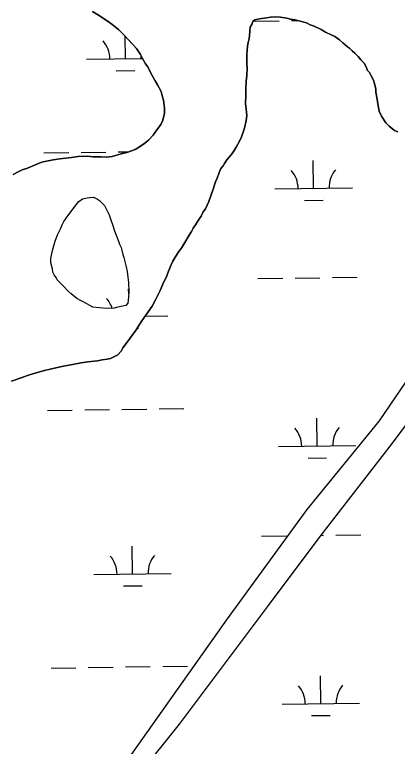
# Model space of a CAD drawing. Extents: x 3767014 to 3805179, y 361544 to 387384.
# Drawn here: x 3785257 to 3785751, y 373484 to 374429 of the extents above; entities that cross this region are included whole.
import ezdxf

# ---------------------------------------------------------------- set-up
doc = ezdxf.new("R2010")
doc.units = 0
for name, color, linetype in [('V-RIVR-EDGE', 7, 'Continuous'), ('V-TOPO-SHOR', 7, 'Continuous'), ('V-WETL-SWMP', 7, 'Continuous')]:
    doc.layers.add(name, color=color, linetype=linetype)

msp = doc.modelspace()

# ---------------------------------------------------------------- linework, layer by layer
at = {"layer": 'V-RIVR-EDGE'}
msp.add_spline([(3785266.865, 377529.211), (3785342.8, 377494.248), (3785391.258, 377467.439), (3785439.72, 377442.249), (3785475.246, 377418.707), (3785525.316, 377389.469), (3785575.383, 377359.422), (3785621.413, 377331.811), (3785722.351, 377269.288), (3785796.661, 377231.094), (3785852.385, 377199.415), (3785928.324, 377166.069), (3785964.678, 377149.804), (3786028.506, 377124.576), (3786060.018, 377113.175), (3786092.316, 377092.068), (3786117.34, 377073.405), (3786135.083, 377053.143), (3786154.458, 377039.347), (3786176.258, 377024.735), (3786206.946, 377006.867), (3786256.211, 376979.248), (3786328.098, 376942.677), (3786374.949, 376919.917), (3786491.265, 376862.208), (3786553.467, 376833.749), (3786619.713, 376805.279), (3786729.589, 376759.718), (3786796.656, 376736.099), (3786845.136, 376718.187), (3786867.767, 376712.469), (3787003.51, 376661.992), (3787089.16, 376631.048), (3787163.496, 376603.367), (3787230.559, 376578.13), (3787257.223, 376568.359), (3787300.044, 376551.27), (3787354.992, 376532.533), (3787409.127, 376512.181), (3787544.074, 376466.558), (3787612.756, 376442.126), (3787657.197, 376425.841), (3787730.724, 376398.162), (3787781.63, 376380.244), (3787834.96, 376361.511), (3787891.524, 376341.961), (3787940, 376322.432), (3787998.976, 376297.215), (3788050.697, 376281.721), (3788117.768, 376259.719), (3788176.757, 376240.164), (3788221.198, 376223.879), (3788259.981, 376209.226), (3788406.252, 376164.383), (3788541.215, 376125.23), (3788606.67, 376104.041), (3788679.39, 376077.173), (3788748.889, 376055.974), (3788871.693, 376005.528), (3788969.454, 375966.467), (3789047.013, 375933.926), (3789119.723, 375903.014), (3789155.253, 375881.09), (3789182.716, 375867.274), (3789214.225, 375854.256), (3789257.04, 375834.74), (3789281.286, 375828.21), (3789303.105, 375821.686), (3789328.955, 375809.491), (3789367.724, 375789.177), (3789414.577, 375767.225), (3789468.708, 375745.255), (3789509.105, 375728.981), (3789555.157, 375710.266), (3789585.849, 375694.015), (3789620.578, 375675.328), (3789681.97, 375646.062), (3789753.859, 375610.3), (3789792.633, 375591.603), (3789842.712, 375566.408), (3789897.64, 375539.584), (3789938.019, 375516.03), (3789968.727, 375506.25), (3790004.289, 375497.265), (3790030.972, 375494.773), (3790047.128, 375487.455), (3790077.007, 375469.589), (3790124.633, 375433.077), (3790192.442, 375382.768), (3790252.165, 375332.478), (3790290.91, 375302.459), (3790337.741, 375271.611), (3790406.357, 375220.491), (3790469.329, 375175.855), (3790570.248, 375106.054), (3790647.751, 375050.868), (3790691.367, 375028.115), (3790744.667, 374997.251), (3790806.838, 374955.852), (3790873.863, 374915.249), (3790932, 374877.903), (3791002.231, 374825.97), (3791052.265, 374782.175), (3791082.927, 374753.793), (3791131.331, 374705.149), (3791170.05, 374664.616), (3791192.631, 374638.681), (3791220.891, 374620.01), (3791288.67, 374557.569), (3791322.577, 374533.223), (3791362.944, 374504.817), (3791396.042, 374480.473), (3791434.785, 374449.645), (3791482.407, 374411.517), (3791534.052, 374365.291), (3791646.192, 374254.216), (3791707.514, 374196.644), (3791738.968, 374161.791), (3791773.65, 374123.694), (3791803.497, 374092.888), (3791829.321, 374070.18), (3791830.912, 374059.662), (3791837.316, 374032.958), (3791849.409, 374017.562), (3791884.123, 373992.405), (3791930.977, 373971.262), (3791954.393, 373955.838), (3791993.134, 373924.202), (3792026.979, 373874.785), (3792047.912, 373836.722), (3792063.186, 373799.482), (3792086.509, 373746.857), (3792112.249, 373690.181), (3792141.261, 373648.864), (3792158.993, 373624.558), (3792177.552, 373607.528), (3792214.702, 373586.409), (3792255.083, 373563.665), (3792301.119, 373538.48), (3792346.34, 373510.871), (3792382.671, 373485.71), (3792422.225, 373455.689), (3792479.537, 373411.875), (3792548.144, 373356.711), (3792619.168, 373298.307), (3792672.431, 373252.077), (3792709.534, 373212.357), (3792750.656, 373162.113), (3792839.385, 373068.08), (3792888.572, 373008.92), (3792945.027, 372945.699), (3792999.062, 372884.91), (3793053.898, 372820.884), (3793149.89, 372720.363), (3793208.761, 372653.092), (3793261.195, 372598.777), (3793315.232, 372538.796), (3793358.792, 372493.399), (3793409.592, 372432.618), (3793462.809, 372367.787), (3793498.283, 372323.219), (3793536.997, 372280.26), (3793578.124, 372232.443), (3793604.724, 372196.792), (3793668.438, 372125.466), (3793703.128, 372090.604), (3793760.41, 372034.66), (3793806.384, 371984.404), (3793839.438, 371942.268), (3793939.427, 371823.136), (3793981.333, 371763.186), (3794029.674, 371688.662), (3794050.609, 371651.408), (3794073.177, 371620.62), (3794178.796, 371488.535), (3794237.625, 371404.28), (3794268.243, 371358.106), (3794301.293, 371314.353), (3794332.724, 371269.794), (3794395.613, 371192), (3794429.476, 371149.862), (3794472.201, 371093.953), (3794523.788, 371024.274), (3794601.175, 370922.181), (3794640.679, 370871.942), (3794687.421, 370805.509), (3794733.389, 370752.828), (3794829.339, 370635.323), (3794895.463, 370557.521), (3794959.948, 370470.826), (3795013.158, 370403.569), (3795070.394, 370329.023), (3795159.854, 370203.448), (3795225.98, 370126.454), (3795296.13, 370041.363), (3795379.18, 369940.065), (3795459.001, 369841.201), (3795508.163, 369772.337), (3795554.103, 369708.333), (3795661.315, 369566.538), (3795715.338, 369500.897), (3795762.105, 369444.169), (3795798.366, 369390.703), (3795915.247, 369234.327), (3795963.601, 369165.465), (3796028.082, 369077.153), (3796043.387, 369052.853), (3796054.672, 369037.459), (3796077.242, 369007.48), (3796148.213, 368927.239), (3796183.677, 368878.627), (3796226.382, 368814.631), (3796275.531, 368740.105), (3796314.222, 368688.25), (3796353.714, 368633.158), (3796401.268, 368567.533), (3796456.873, 368487.33), (3796513.292, 368409.551), (3796545.533, 368365.8), (3796626.113, 368246.716), (3796670.449, 368188.377), (3796704.298, 368140.578), (3796751.041, 368074.145), (3796787.308, 368023.105), (3796838.907, 367958.278), (3796844.528, 367942.09), (3796845.295, 367925.104), (3796846.094, 367921.059), (3796852.559, 367919.425), (3796863.071, 367918.59), (3796875.166, 367904.003), (3796903.398, 367874.01), (3796931.629, 367844.017), (3796952.579, 367812.424), (3796982.392, 367767.87), (3797007.371, 367730.606), (3797037.194, 367690.095), (3797062.185, 367657.684), (3797075.869, 367631.77), (3797095.223, 367609.078), (3797126.665, 367569.372), (3797156.484, 367527.244), (3797212.099, 367451.085), (3797254.808, 367388.706), (3797302.183, 367327.228)], degree=3, dxfattribs=at)
at = {"layer": 'V-TOPO-SHOR'}
for points in [[(3785290.524, 374238.133), (3785293.697, 374238.84), (3785306.382, 374241.668), (3785315.09, 374243.02), (3785330.11, 374244.605), (3785338.816, 374245.956), (3785350.25, 374246.057), (3785358.116, 374245.461), (3785368.358, 374245.197), (3785375.055, 374245.025), (3785382.572, 374246.014), (3785394.085, 374249.266), (3785401.622, 374251.042), (3785412.358, 374254.708), (3785417.963, 374258.111), (3785424.793, 374263.059), (3785429.62, 374266.877), (3785435.703, 374273.42), (3785439.389, 374278.845), (3785445.511, 374286.966), (3785448.028, 374292.813), (3785450.229, 374301.824), (3785449.998, 374308.136), (3785448.685, 374318.419), (3785447.262, 374324.368), (3785445.828, 374329.922), (3785440.919, 374338.327), (3785438.293, 374343.519), (3785434.134, 374350.327), (3785431.871, 374354.326), (3785428.508, 374361.509), (3785425.459, 374365.529), (3785421.692, 374372.326), (3785419.067, 374377.52), (3785414.137, 374385.134), (3785409.927, 374389.974), (3785403.019, 374397.246), (3785398.413, 374402.096), (3785391.11, 374409.379), (3785384.556, 374415.066), (3785377.597, 374420.368), (3785365.184, 374428.177), (3785357.426, 374433.109)], [(3785720.901, 374340.203), (3785719.83, 374344.568), (3785716.449, 374350.961), (3785714.558, 374354.163), (3785712.267, 374356.981), (3785710.045, 374362.557), (3785707.773, 374366.164), (3785703.55, 374370.608), (3785700.118, 374375.032), (3785695.895, 374379.478), (3785692.422, 374382.325), (3785688.956, 374385.569), (3785686.251, 374387.608), (3785680.068, 374392.497), (3785675.839, 374396.548), (3785670.031, 374400.64), (3785665.363, 374403.124), (3785657.962, 374406.468), (3785652.133, 374409.772), (3785643.184, 374414.339), (3785638.105, 374416.047), (3785633.437, 374418.531), (3785623.65, 374421.149), (3785618.561, 374422.461), (3785612.67, 374423.401), (3785607.964, 374424.311), (3785599.723, 374425.705), (3785593.825, 374426.25), (3785586.712, 374425.646), (3785582.36, 374424.97), (3785575.239, 374423.971), (3785570.492, 374423.303), (3785566.523, 374422.224), (3785564.108, 374420.315), (3785562.824, 374416.405), (3785560.764, 374412.911), (3785560.238, 374407.802)], [(3785560.238, 374407.802), (3785559.683, 374401.508), (3785559.207, 374398.367), (3785558.278, 374392.872), (3785557.389, 374388.954), (3785556.821, 374382.267), (3785556.316, 374377.944), (3785556.205, 374373.61), (3785556.406, 374366.117), (3785556.637, 374359.803), (3785556.396, 374350.349), (3785555.425, 374343.279), (3785555.15, 374332.642), (3785554.958, 374325.159), (3785554.665, 374313.735), (3785555.685, 374307.403), (3785556.248, 374298.715), (3785555.691, 374292.421), (3785553.903, 374284.191), (3785552.187, 374278.716), (3785549.631, 374271.292), (3785546.721, 374265.455), (3785542.59, 374258.072), (3785540.104, 374253.405), (3785537.64, 374249.526), (3785533.579, 374244.902), (3785530.73, 374241.426), (3785527.455, 374236.781), (3785525.8, 374233.67), (3785522.952, 374230.195), (3785521.698, 374227.469), (3785520.031, 374223.965), (3785517.899, 374217.712), (3785515.808, 374213.037), (3785514.524, 374209.127), (3785513.232, 374204.824), (3785509.826, 374195.057), (3785507.27, 374187.633), (3785503.088, 374178.28), (3785500.229, 374174.414), (3785497.321, 374168.575), (3785495.279, 374165.867), (3785492.402, 374161.212), (3785490.339, 374157.716), (3785487.067, 374153.071), (3785484.996, 374149.182), (3785482.106, 374144.134), (3785476.349, 374134.822), (3785472.63, 374128.215), (3785467.742, 374122.034), (3785464.854, 374116.984), (3785460.752, 374110.782), (3785458.661, 374106.107), (3785455.296, 374097.915), (3785453.164, 374091.662), (3785448.153, 374080.755), (3785444.394, 374072.575), (3785438.576, 374060.897), (3785434.425, 374052.728), (3785426.241, 374041.111), (3785420.099, 374032.205), (3785413.533, 374022.124), (3785402.079, 374005.863), (3785396.379, 373998.914), (3785394.298, 373994.632), (3785389.834, 373989.623), (3785385.834, 373987.362), (3785380.653, 373985.129), (3785376.288, 373984.058), (3785369.563, 373983.049), (3785363.623, 373982.02), (3785351.37, 373980.759), (3785342.664, 373979.405), (3785329.201, 373976.993), (3785319.686, 373974.873), (3785309.775, 373972.761), (3785295.11, 373969.591), (3785281.605, 373965.604), (3785273.262, 373963.058), (3785265.301, 373960.111), (3785252.575, 373955.708)], [(3785751.218, 374277.537), (3785746.935, 374279.617), (3785739.976, 374284.922), (3785735.755, 374289.366), (3785730.06, 374297.789), (3785727.07, 374304.175), (3785725.343, 374313.68), (3785724.323, 374320.012), (3785722.972, 374328.718), (3785722.679, 374332.669), (3785720.901, 374340.203)], [(3785255.038, 374222.49), (3785262.241, 374226.642), (3785266.624, 374228.499), (3785273.382, 374230.691), (3785279.363, 374233.296), (3785290.524, 374238.133)], [(3785357.76, 374051.099), (3785346.881, 374057.293), (3785341.822, 374059.787), (3785337.165, 374062.667), (3785329.823, 374068.374), (3785325.975, 374072.022), (3785319.067, 374079.294), (3785314.068, 374084.152), (3785311.766, 374086.577), (3785310.261, 374089.375), (3785307.594, 374092.991), (3785306.109, 374096.577), (3785305.434, 374100.931), (3785303.656, 374108.466), (3785303.404, 374113.992), (3785304.758, 374120.658), (3785305.647, 374124.576), (3785307.809, 374132.01), (3785309.114, 374136.708), (3785312.073, 374144.515), (3785314.164, 374149.19), (3785316.245, 374153.473), (3785317.933, 374157.765), (3785320.409, 374162.038), (3785325.318, 374169.007), (3785329.803, 374174.805), (3785335.924, 374182.923), (3785339.59, 374187.56), (3785344.409, 374190.984), (3785350.359, 374192.407), (3785353.914, 374192.71), (3785358.661, 374193.376), (3785363.722, 374190.882), (3785366.427, 374188.84), (3785370.275, 374185.194), (3785372.579, 374182.769), (3785374.085, 374179.972), (3785377.083, 374173.982), (3785378.568, 374170.395), (3785381.132, 374162.84), (3785382.979, 374158.062), (3785385.525, 374149.719), (3785387.747, 374144.144), (3785390.704, 374136.579), (3785392.181, 374132.598), (3785394.038, 374128.215), (3785395.138, 374125.032), (3785396.178, 374119.486), (3785397.653, 374115.507), (3785399.097, 374110.346), (3785400.489, 374103.215), (3785401.913, 374097.265), (3785402.912, 374090.145), (3785403.518, 374083.034), (3785404.002, 374071.197), (3785403.82, 374064.104), (3785402.839, 374056.641), (3785400.393, 374053.551), (3785396.424, 374052.47), (3785390.082, 374051.056), (3785385.324, 374049.998), (3785382.164, 374049.684), (3785378.224, 374049.785), (3785375.061, 374049.471), (3785357.76, 374051.099)], [(3785901.379, 374138.862), (3785882.249, 374125.348), (3785808.658, 374024.41), (3785726.93, 373904.264), (3785633.898, 373790.137), (3785530.927, 373648.569), (3785389.529, 373448.774), (3785237.034, 373250.858), (3785225.938, 373236.495), (3784867.958, 372758.173)], [(3784867.293, 372689.233), (3784878.774, 372714.724), (3784890.898, 372740.519), (3784912.429, 372773.074), (3784946.018, 372816.463), (3784982.382, 372868.693), (3785037.314, 372937.317), (3785102.266, 373024.15), (3785176.526, 373126.344), (3785253.013, 373228.479), (3785297.821, 373287.179), (3785365.227, 373382.864), (3785469.487, 373512.619), (3785582.909, 373664.423), (3785650.823, 373755), (3785744.345, 373875.799), (3785840.961, 374005.433), (3785886.894, 374058.372), (3785908.129, 374079.475), (3785917.65, 374090.689), (3785924.675, 374103.881), (3785928.169, 374115.888)]]:
    msp.add_lwpolyline(points, dxfattribs=at)
at = {"layer": 'V-WETL-SWMP'}
for p, q in [((3785566.119, 374420.815), (3785598.116, 374421.259)), ((3785614.115, 374421.481), (3785621.937, 374421.59)), ((3785399.716, 374372.069), (3785399.312, 374401.149)), ((3785349.721, 374371.374), (3785421.668, 374372.374)), ((3785387.932, 374356.472), (3785411.93, 374356.806)), ((3785294.55, 374250.525), (3785326.547, 374250.97)), ((3785342.546, 374251.192), (3785374.543, 374251.636)), ((3785390.541, 374251.859), (3785404.585, 374252.054)), ((3785642.538, 374204.612), (3785642.038, 374240.609)), ((3785592.543, 374203.918), (3785692.533, 374205.307)), ((3785630.753, 374189.016), (3785654.751, 374189.349)), ((3785570.74, 374088.172), (3785602.737, 374088.616)), ((3785618.735, 374088.838), (3785650.732, 374089.283)), ((3785666.731, 374089.505), (3785698.728, 374089.95)), ((3785403.933, 374068.522), (3785403.841, 374075.129)), ((3785425.279, 374039.717), (3785454.332, 374040.12)), ((3785414.846, 374024.139), (3785416.55, 374024.163)), ((3785299.171, 373917.882), (3785331.168, 373918.327)), ((3785347.167, 373918.549), (3785379.164, 373918.993)), ((3785395.162, 373919.216), (3785427.159, 373919.66)), ((3785443.157, 373919.882), (3785475.154, 373920.327)), ((3785647.159, 373871.969), (3785646.658, 373907.966)), ((3785597.163, 373871.275), (3785697.154, 373872.664)), ((3785635.374, 373856.373), (3785659.372, 373856.706)), ((3785575.361, 373755.529), (3785607.358, 373755.973)), ((3785652.056, 373756.594), (3785655.353, 373756.64)), ((3785671.352, 373756.862), (3785703.349, 373757.307)), ((3785408.958, 373706.783), (3785408.458, 373742.779)), ((3785358.963, 373706.088), (3785458.953, 373707.477)), ((3785397.173, 373691.187), (3785421.171, 373691.52)), ((3785303.792, 373585.239), (3785335.789, 373585.684)), ((3785351.787, 373585.906), (3785383.784, 373586.351)), ((3785399.783, 373586.573), (3785431.78, 373587.017)), ((3785447.778, 373587.239), (3785479.775, 373587.684)), ((3785651.78, 373539.327), (3785651.28, 373575.323)), ((3785601.784, 373538.632), (3785701.775, 373540.021)), ((3785639.995, 373523.73), (3785663.993, 373524.064))]:
    msp.add_line(p, q, dxfattribs=at)
for points in [[(3785357.427, 374433.108), (3785365.184, 374428.178), (3785377.597, 374420.369), (3785384.556, 374415.066), (3785391.11, 374409.379), (3785398.413, 374402.096), (3785403.018, 374397.247), (3785409.926, 374389.974), (3785414.138, 374385.135), (3785419.066, 374377.519), (3785421.692, 374372.327), (3785425.458, 374365.529), (3785428.509, 374361.509), (3785431.871, 374354.327), (3785434.134, 374350.327), (3785438.294, 374343.519), (3785440.92, 374338.327), (3785445.828, 374329.923), (3785447.262, 374324.368), (3785448.686, 374318.418), (3785449.998, 374308.136), (3785450.229, 374301.823), (3785448.027, 374292.813), (3785445.511, 374286.965), (3785439.389, 374278.845), (3785435.702, 374273.421), (3785429.621, 374266.877), (3785424.793, 374263.059), (3785417.964, 374258.111), (3785412.358, 374254.707)], [(3785329.2, 373976.993), (3785342.664, 373979.405), (3785351.371, 373980.758), (3785363.623, 373982.02), (3785369.562, 373983.049), (3785376.289, 373984.059), (3785380.653, 373985.129), (3785385.834, 373987.361), (3785389.834, 373989.623), (3785394.299, 373994.632), (3785396.38, 373998.915), (3785402.078, 374005.863), (3785413.533, 374022.124), (3785420.099, 374032.204), (3785426.241, 374041.112), (3785434.424, 374052.727), (3785438.576, 374060.898), (3785444.395, 374072.574), (3785448.153, 374080.755), (3785453.164, 374091.663), (3785455.296, 374097.915), (3785458.66, 374106.106), (3785460.751, 374110.783), (3785464.853, 374116.984), (3785467.742, 374122.034), (3785472.631, 374128.215), (3785476.349, 374134.821), (3785482.107, 374144.133), (3785484.996, 374149.183), (3785487.067, 374153.071), (3785490.34, 374157.717), (3785492.401, 374161.212), (3785495.28, 374165.868), (3785497.32, 374168.575), (3785500.23, 374174.413), (3785503.089, 374178.281), (3785507.271, 374187.634), (3785509.827, 374195.057), (3785513.232, 374204.824), (3785514.525, 374209.127), (3785515.808, 374213.036), (3785517.9, 374217.712), (3785520.031, 374223.964), (3785521.698, 374227.469), (3785522.951, 374230.196), (3785525.8, 374233.67), (3785527.456, 374236.781), (3785530.729, 374241.427), (3785533.578, 374244.901), (3785537.639, 374249.527), (3785540.104, 374253.405), (3785542.589, 374258.072), (3785546.721, 374265.455), (3785549.63, 374271.293), (3785552.186, 374278.716), (3785553.904, 374284.191), (3785555.692, 374292.422), (3785556.249, 374298.715), (3785555.684, 374307.402), (3785554.664, 374313.735), (3785554.958, 374325.158), (3785555.151, 374332.643), (3785555.424, 374343.279), (3785556.395, 374350.349), (3785556.638, 374359.803), (3785556.406, 374366.116), (3785556.205, 374373.611), (3785556.316, 374377.944), (3785556.822, 374382.267), (3785557.388, 374388.953), (3785558.277, 374392.872), (3785559.207, 374398.367), (3785559.682, 374401.508), (3785560.238, 374407.801), (3785560.764, 374412.911), (3785562.824, 374416.406), (3785564.108, 374420.315), (3785566.522, 374422.224), (3785570.491, 374423.304), (3785575.239, 374423.97), (3785582.36, 374424.97), (3785586.713, 374425.646), (3785593.824, 374426.251), (3785599.723, 374425.705), (3785607.965, 374424.311), (3785612.671, 374423.401), (3785618.56, 374422.461), (3785623.65, 374421.148), (3785633.438, 374418.531), (3785638.104, 374416.046), (3785643.184, 374414.338), (3785652.133, 374409.772), (3785657.961, 374406.469), (3785665.364, 374403.125), (3785670.03, 374400.64), (3785675.838, 374396.548), (3785680.069, 374392.498), (3785686.251, 374387.608), (3785688.957, 374385.568), (3785692.422, 374382.325), (3785695.896, 374379.477)], [(3785695.896, 374379.477), (3785700.117, 374375.032), (3785703.551, 374370.608), (3785707.773, 374366.163), (3785710.045, 374362.557), (3785712.267, 374356.981), (3785714.559, 374354.163), (3785716.448, 374350.961), (3785719.831, 374344.567), (3785720.901, 374340.203)], [(3785720.901, 374340.203), (3785722.678, 374332.668), (3785722.971, 374328.719), (3785724.324, 374320.012), (3785725.343, 374313.679), (3785727.069, 374304.174), (3785730.059, 374297.79), (3785735.755, 374289.366), (3785739.976, 374284.921), (3785746.935, 374279.618), (3785751.218, 374277.537)], [(3785412.358, 374254.707), (3785401.621, 374251.042), (3785394.086, 374249.265), (3785382.571, 374246.013), (3785375.056, 374245.024), (3785368.359, 374245.196), (3785358.117, 374245.46), (3785350.249, 374246.057), (3785338.815, 374245.957), (3785330.109, 374244.604), (3785315.089, 374243.02), (3785306.382, 374241.667), (3785293.696, 374238.84), (3785290.524, 374238.133), (3785279.362, 374233.296), (3785273.383, 374230.691), (3785266.625, 374228.499), (3785262.241, 374226.641), (3785255.039, 374222.491)], [(3785808.657, 374024.41), (3785726.931, 373904.263), (3785633.898, 373790.137), (3785530.927, 373648.569), (3785389.528, 373448.775)], [(3785176.526, 373126.344), (3785253.013, 373228.48), (3785297.821, 373287.179), (3785365.228, 373382.863), (3785469.487, 373512.618), (3785582.909, 373664.423), (3785650.822, 373755), (3785744.345, 373875.799), (3785840.96, 374005.433)], [(3785252.575, 373955.707), (3785265.302, 373960.11), (3785273.262, 373963.059), (3785281.605, 373965.603), (3785295.11, 373969.592), (3785309.776, 373972.762), (3785319.685, 373974.872), (3785329.2, 373976.993)]]:
    msp.add_lwpolyline(points, dxfattribs=at)
msp.add_lwpolyline([(3785375.062, 374049.472), (3785357.76, 374051.1), (3785346.882, 374057.293), (3785341.822, 374059.788), (3785337.166, 374062.667), (3785329.823, 374068.374), (3785325.975, 374072.021), (3785319.067, 374079.294), (3785314.068, 374084.153), (3785311.765, 374086.577), (3785310.26, 374089.375), (3785307.594, 374092.992), (3785306.11, 374096.577), (3785305.433, 374100.931), (3785303.656, 374108.466), (3785303.404, 374113.991), (3785304.758, 374120.657), (3785305.647, 374124.576), (3785307.81, 374132.01), (3785309.113, 374136.707), (3785312.073, 374144.514), (3785314.164, 374149.19), (3785316.246, 374153.473), (3785317.933, 374157.765), (3785320.408, 374162.038), (3785325.317, 374169.007), (3785329.802, 374174.804), (3785335.924, 374182.924), (3785339.591, 374187.56), (3785344.409, 374190.984), (3785350.359, 374192.407), (3785353.914, 374192.71), (3785358.661, 374193.376), (3785363.721, 374190.881), (3785366.428, 374188.84), (3785370.276, 374185.194), (3785372.579, 374182.769), (3785374.084, 374179.971), (3785377.083, 374173.982), (3785378.567, 374170.396), (3785381.132, 374162.84), (3785382.98, 374158.063), (3785385.525, 374149.719), (3785387.747, 374144.144), (3785390.705, 374136.578), (3785392.18, 374132.598), (3785394.038, 374128.214), (3785395.138, 374125.033), (3785396.178, 374119.487), (3785397.653, 374115.508), (3785399.096, 374110.346), (3785400.49, 374103.215), (3785401.913, 374097.266), (3785402.913, 374090.145), (3785403.518, 374083.034), (3785404.002, 374071.196), (3785403.819, 374064.105), (3785402.839, 374056.641), (3785400.394, 374053.551), (3785396.425, 374052.47), (3785390.081, 374051.057), (3785385.324, 374049.997), (3785382.163, 374049.684), (3785378.223, 374049.785)], close=True, dxfattribs=at)
for centre, start, end in [((3785344.472, 374371.776), 0.024037, 41.567696), ((3785454.947, 374373.311), 175.538853, 181.567693), ((3785587.294, 374204.32), 0.024037, 41.567696), ((3785697.769, 374205.854), 140.024034, 181.567693), ((3785349.093, 374039.133), 17.510009, 41.567696), ((3785591.914, 373871.677), 0.024037, 41.567696), ((3785702.39, 373873.211), 140.024034, 181.567693), ((3785353.714, 373706.49), 0.024037, 41.567696), ((3785464.189, 373708.025), 140.024034, 181.567693), ((3785707.011, 373540.569), 140.024034, 181.567693), ((3785596.535, 373539.034), 0.024037, 41.567696)]:
    msp.add_arc(centre, 35.246, start, end, dxfattribs=at)

doc.saveas('drawing.dxf')
